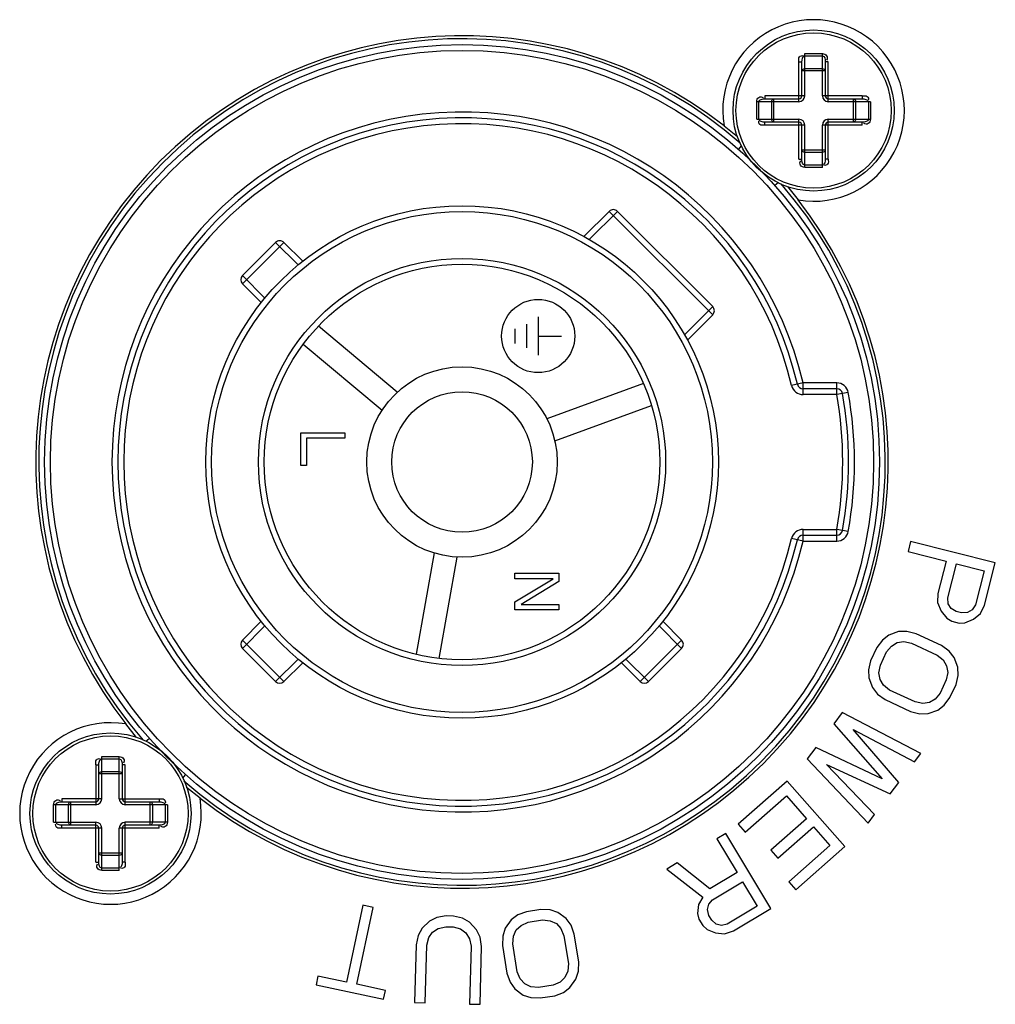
# Paper-space layout 'Sheet' of a CAD drawing. Header units: inches. Extents: x 0.2 to 10.8, y 0.2 to 8.3.
# Tile 456 of 545: x 9.657 to 9.79, y 4.776 to 4.91. Entities that reach past the tile are written whole.
import ezdxf

# ---------------------------------------------------------------- set-up
doc = ezdxf.new("R2010")
doc.units = ezdxf.units.IN
doc.header["$MEASUREMENT"] = 0
doc.layers.get('0').update_dxf_attribs({"lineweight": 5})
doc.layers.add('03___PRT_ALL_CURVES', color=7, linetype='Continuous')
doc.layers.add('06___PRT_ALL_SURFS', color=7, linetype='Continuous')

psp = doc.layouts.new('Sheet')

# ---------------------------------------------------------------- linework, layer by layer
at = {"color": 0, "linetype": 'ByBlock', "lineweight": -3}
for p, q in [((9.764216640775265, 4.899811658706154), (9.764216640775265, 4.905577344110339)), ((9.764216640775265, 4.905577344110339), (9.766616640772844, 4.905577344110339)), ((9.76421664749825, 4.905294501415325), (9.766616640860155, 4.905294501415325)), ((9.766616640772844, 4.899811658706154), (9.766616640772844, 4.905577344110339)), ((9.763416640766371, 4.89901165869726), (9.763416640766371, 4.904445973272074)), ((9.763416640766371, 4.904445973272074), (9.76381664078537, 4.904445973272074)), ((9.76381664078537, 4.899811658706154), (9.76381664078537, 4.904445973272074)), ((9.767016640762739, 4.904445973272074), (9.767016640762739, 4.899811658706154)), ((9.767416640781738, 4.904445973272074), (9.767016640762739, 4.904445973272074)), ((9.767416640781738, 4.89901165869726), (9.767416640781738, 4.904445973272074)), ((9.767016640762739, 4.903245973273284), (9.76381664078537, 4.903245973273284)), ((9.764216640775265, 4.903528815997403), (9.766616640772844, 4.903528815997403)), ((9.758782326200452, 4.899811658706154), (9.758782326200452, 4.899411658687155)), ((9.764216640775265, 4.899811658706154), (9.758782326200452, 4.899811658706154)), ((9.772050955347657, 4.899811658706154), (9.766616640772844, 4.899811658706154)), ((9.772050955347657, 4.899811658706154), (9.772050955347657, 4.899411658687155)), ((9.757650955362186, 4.896611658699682), (9.757650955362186, 4.89901165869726)), ((9.763416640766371, 4.89901165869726), (9.757650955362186, 4.89901165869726)), ((9.7579337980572, 4.896611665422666), (9.7579337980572, 4.899011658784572)), ((9.758782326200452, 4.899411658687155), (9.763416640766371, 4.899411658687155)), ((9.759699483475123, 4.896611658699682), (9.759699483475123, 4.89901165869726)), ((9.75998232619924, 4.896211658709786), (9.75998232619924, 4.899411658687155)), ((9.767416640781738, 4.899411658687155), (9.772050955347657, 4.899411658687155)), ((9.773182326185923, 4.89901165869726), (9.767416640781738, 4.89901165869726)), ((9.770850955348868, 4.896211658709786), (9.770850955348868, 4.899411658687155)), ((9.771133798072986, 4.89901165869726), (9.771133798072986, 4.896611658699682)), ((9.772899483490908, 4.899011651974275), (9.772899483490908, 4.89661165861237)), ((9.773182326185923, 4.89901165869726), (9.773182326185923, 4.896611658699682)), ((9.753195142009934, 4.89571524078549), (9.755025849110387, 4.894241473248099)), ((9.757650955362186, 4.896611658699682), (9.763416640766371, 4.896611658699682)), ((9.758782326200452, 4.895811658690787), (9.758782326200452, 4.896211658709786)), ((9.763416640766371, 4.896211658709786), (9.758782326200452, 4.896211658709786)), ((9.764216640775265, 4.895811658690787), (9.758782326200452, 4.895811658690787)), ((9.763416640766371, 4.891177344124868), (9.763416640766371, 4.896611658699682)), ((9.76381664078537, 4.891177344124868), (9.76381664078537, 4.895811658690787)), ((9.764216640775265, 4.890045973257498), (9.764216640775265, 4.895811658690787)), ((9.766616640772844, 4.890045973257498), (9.766616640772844, 4.895811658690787)), ((9.772050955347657, 4.895811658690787), (9.766616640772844, 4.895811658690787)), ((9.767016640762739, 4.895811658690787), (9.767016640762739, 4.891177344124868)), ((9.767416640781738, 4.891177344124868), (9.767416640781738, 4.896611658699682)), ((9.767416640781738, 4.896611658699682), (9.773182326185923, 4.896611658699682)), ((9.772050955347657, 4.896211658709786), (9.767416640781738, 4.896211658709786)), ((9.772050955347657, 4.895811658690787), (9.772050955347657, 4.896211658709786)), ((9.755549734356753, 4.89297670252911), (9.755154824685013, 4.892529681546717)), ((9.767016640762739, 4.892377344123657), (9.76381664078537, 4.892377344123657)), ((9.766616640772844, 4.892094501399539), (9.764216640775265, 4.892094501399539)), ((9.763416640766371, 4.891177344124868), (9.76381664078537, 4.891177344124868)), ((9.766616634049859, 4.890328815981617), (9.764216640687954, 4.890328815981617)), ((9.767416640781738, 4.891177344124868), (9.767016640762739, 4.891177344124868)), ((9.766616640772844, 4.890045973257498), (9.764216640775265, 4.890045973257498)), ((9.76058168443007, 4.887944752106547), (9.760134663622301, 4.887549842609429)), ((9.761847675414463, 4.887420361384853), (9.763320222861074, 4.885590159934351)), ((9.737498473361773, 4.884035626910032), (9.734062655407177, 4.880599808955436)), ((9.734789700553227, 4.880195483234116), (9.73862984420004, 4.884035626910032)), ((9.751640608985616, 4.86989349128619), (9.737498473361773, 4.884035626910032)), ((9.751640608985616, 4.871024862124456), (9.73862984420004, 4.884035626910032)), ((9.691960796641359, 4.879792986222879), (9.687435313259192, 4.875267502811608)), ((9.687435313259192, 4.874136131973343), (9.693092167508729, 4.879792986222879)), ((9.695034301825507, 4.876719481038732), (9.691960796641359, 4.879792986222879)), ((9.695658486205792, 4.877226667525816), (9.693092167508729, 4.879792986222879)), ((9.69050881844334, 4.872193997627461), (9.687435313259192, 4.875267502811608)), ((9.687435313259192, 4.874136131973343), (9.690001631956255, 4.871569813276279)), ((9.7478004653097, 4.867184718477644), (9.751640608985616, 4.871024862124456)), ((9.74820479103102, 4.866457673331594), (9.751640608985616, 4.86989349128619)), ((9.708562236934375, 4.85933003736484), (9.697798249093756, 4.868362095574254)), ((9.695741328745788, 4.865910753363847), (9.706505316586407, 4.856878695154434)), ((9.742196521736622, 4.860533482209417), (9.728992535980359, 4.855727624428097)), ((9.763980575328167, 4.860611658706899), (9.762421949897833, 4.860250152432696)), ((9.763980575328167, 4.859011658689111), (9.763980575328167, 4.860611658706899)), ((9.76857905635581, 4.860611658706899), (9.763980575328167, 4.860611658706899)), ((9.76857905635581, 4.859811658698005), (9.763980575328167, 4.859811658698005)), ((9.76857905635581, 4.859011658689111), (9.76857905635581, 4.860611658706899)), ((9.76857905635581, 4.859011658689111), (9.763980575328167, 4.859011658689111)), ((9.770153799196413, 4.859294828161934), (9.76857905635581, 4.859011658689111)), ((9.730087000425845, 4.852720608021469), (9.743290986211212, 4.857526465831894)), ((9.763980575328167, 4.839011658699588), (9.763980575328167, 4.840611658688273)), ((9.763980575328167, 4.840611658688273), (9.76857905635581, 4.840611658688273)), ((9.76857905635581, 4.839011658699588), (9.76857905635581, 4.840611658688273)), ((9.770153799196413, 4.84032848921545), (9.76857905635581, 4.840611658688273)), ((9.763980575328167, 4.839011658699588), (9.762421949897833, 4.839373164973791)), ((9.763980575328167, 4.839811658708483), (9.76857905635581, 4.839811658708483)), ((9.763980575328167, 4.839011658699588), (9.76857905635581, 4.839011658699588)), ((9.77866810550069, 4.838964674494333), (9.778315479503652, 4.837578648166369)), ((9.790229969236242, 4.836023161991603), (9.77866810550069, 4.838964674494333)), ((9.71360068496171, 4.837384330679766), (9.711160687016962, 4.823546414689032)), ((9.71431207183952, 4.822990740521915), (9.716752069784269, 4.836828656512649)), ((9.778315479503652, 4.837578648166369), (9.783511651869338, 4.836256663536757)), ((9.783511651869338, 4.836256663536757), (9.782394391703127, 4.831865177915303)), ((9.783747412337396, 4.831253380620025), (9.784928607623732, 4.835896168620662)), ((9.784928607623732, 4.835896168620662), (9.788707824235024, 4.834934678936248)), ((9.788760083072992, 4.830245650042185), (9.790229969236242, 4.836023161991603)), ((9.788707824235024, 4.834934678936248), (9.787526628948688, 4.830291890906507)), ((9.782394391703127, 4.831865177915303), (9.782334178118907, 4.830602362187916)), ((9.783811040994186, 4.830449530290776), (9.783747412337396, 4.831253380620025)), ((9.782334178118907, 4.830602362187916), (9.78282480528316, 4.829456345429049)), ((9.784191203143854, 4.829824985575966), (9.783811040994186, 4.830449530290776)), ((9.784883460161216, 4.829386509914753), (9.784191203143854, 4.829824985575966)), ((9.787526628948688, 4.830291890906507), (9.787086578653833, 4.829616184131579)), ((9.78820947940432, 4.829107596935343), (9.788760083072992, 4.830245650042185)), ((9.78282480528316, 4.829456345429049), (9.78362290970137, 4.828485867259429)), ((9.78362290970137, 4.828485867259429), (9.784294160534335, 4.828060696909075)), ((9.78563653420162, 4.829194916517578), (9.784883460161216, 4.829386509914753)), ((9.786454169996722, 4.829249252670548), (9.78563653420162, 4.829194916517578)), ((9.787086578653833, 4.829616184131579), (9.786454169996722, 4.829249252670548)), ((9.787230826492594, 4.828335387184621), (9.78820947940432, 4.829107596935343)), ((9.690001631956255, 4.828053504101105), (9.687435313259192, 4.825487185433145)), ((9.69050881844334, 4.827429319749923), (9.687435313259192, 4.824355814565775)), ((9.747397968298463, 4.824355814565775), (9.744324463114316, 4.827429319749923)), ((9.747397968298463, 4.825487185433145), (9.7448316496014, 4.828053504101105)), ((9.784294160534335, 4.828060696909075), (9.785273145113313, 4.82781162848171)), ((9.785273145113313, 4.82781162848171), (9.786065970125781, 4.827864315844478)), ((9.786065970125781, 4.827864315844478), (9.787230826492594, 4.828335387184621)), ((9.775685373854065, 4.826182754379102), (9.774808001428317, 4.825498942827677)), ((9.777023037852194, 4.826653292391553), (9.775685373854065, 4.826182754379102)), ((9.77814972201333, 4.826674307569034), (9.777023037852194, 4.826653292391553)), ((9.779404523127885, 4.826362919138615), (9.77814972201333, 4.826674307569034)), ((9.782868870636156, 4.824746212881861), (9.779404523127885, 4.826362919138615)), ((9.693092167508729, 4.819830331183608), (9.687435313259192, 4.825487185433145)), ((9.741741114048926, 4.819830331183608), (9.747397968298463, 4.825487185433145)), ((9.774052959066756, 4.824480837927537), (9.773210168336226, 4.822674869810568)), ((9.774808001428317, 4.825498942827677), (9.774052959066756, 4.824480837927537)), ((9.775381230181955, 4.823869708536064), (9.776042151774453, 4.82467605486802)), ((9.776042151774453, 4.82467605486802), (9.776833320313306, 4.825146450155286)), ((9.776833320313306, 4.825146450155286), (9.777751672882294, 4.825277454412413)), ((9.777751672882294, 4.825277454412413), (9.778792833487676, 4.825070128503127)), ((9.778792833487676, 4.825070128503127), (9.782270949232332, 4.82344699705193)), ((9.783913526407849, 4.823984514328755), (9.782868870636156, 4.824746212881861)), ((9.687435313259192, 4.824355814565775), (9.691960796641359, 4.819830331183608)), ((9.742872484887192, 4.819830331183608), (9.747397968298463, 4.824355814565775)), ((9.774531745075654, 4.82204939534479), (9.775381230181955, 4.823869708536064)), ((9.782270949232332, 4.82344699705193), (9.783098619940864, 4.822782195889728)), ((9.784621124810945, 4.82310749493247), (9.783913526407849, 4.823984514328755)), ((9.78511971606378, 4.821780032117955), (9.784621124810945, 4.82310749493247)), ((9.691960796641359, 4.819830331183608), (9.695034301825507, 4.822903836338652)), ((9.693092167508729, 4.819830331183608), (9.695658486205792, 4.822396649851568)), ((9.739174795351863, 4.822396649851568), (9.741741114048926, 4.819830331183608)), ((9.739798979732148, 4.822903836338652), (9.742872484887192, 4.819830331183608)), ((9.773210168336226, 4.822674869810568), (9.772914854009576, 4.821442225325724)), ((9.774338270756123, 4.821024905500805), (9.774531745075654, 4.82204939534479)), ((9.783098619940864, 4.822782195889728), (9.783588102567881, 4.821994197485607)), ((9.783588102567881, 4.821994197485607), (9.783735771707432, 4.821085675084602)), ((9.785159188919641, 4.820668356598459), (9.78511971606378, 4.821780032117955)), ((9.772914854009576, 4.821442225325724), (9.772954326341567, 4.820330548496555)), ((9.774485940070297, 4.820116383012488), (9.774338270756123, 4.821024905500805)), ((9.783735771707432, 4.821085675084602), (9.783542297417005, 4.820061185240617)), ((9.784863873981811, 4.819435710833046), (9.785159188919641, 4.820668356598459)), ((9.772954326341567, 4.820330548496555), (9.77345291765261, 4.819003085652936)), ((9.774975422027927, 4.819328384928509), (9.774485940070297, 4.820116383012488)), ((9.775803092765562, 4.818663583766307), (9.774975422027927, 4.819328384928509)), ((9.783542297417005, 4.820061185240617), (9.782692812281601, 4.818240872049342)), ((9.78402108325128, 4.817629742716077), (9.784863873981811, 4.819435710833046)), ((9.77345291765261, 4.819003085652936), (9.774160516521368, 4.818126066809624)), ((9.774160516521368, 4.818126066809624), (9.775205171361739, 4.817364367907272)), ((9.779281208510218, 4.81704045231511), (9.775803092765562, 4.818663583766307)), ((9.782692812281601, 4.818240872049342), (9.782031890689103, 4.817434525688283)), ((9.775205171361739, 4.817364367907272), (9.778669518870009, 4.815747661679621)), ((9.780322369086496, 4.816833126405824), (9.779281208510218, 4.81704045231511)), ((9.781240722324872, 4.816964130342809), (9.780322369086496, 4.816833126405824)), ((9.782031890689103, 4.817434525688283), (9.781240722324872, 4.816964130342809)), ((9.782388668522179, 4.815927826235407), (9.7832660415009, 4.816611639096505)), ((9.7832660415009, 4.816611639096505), (9.78402108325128, 4.817629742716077)), ((9.769331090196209, 4.815621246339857), (9.768161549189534, 4.814070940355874)), ((9.780052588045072, 4.810023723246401), (9.769331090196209, 4.815621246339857)), ((9.778669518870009, 4.815747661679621), (9.779924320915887, 4.815436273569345)), ((9.779924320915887, 4.815436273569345), (9.781051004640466, 4.815457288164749)), ((9.781051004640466, 4.815457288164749), (9.782388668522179, 4.815927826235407)), ((9.672985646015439, 4.812202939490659), (9.671512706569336, 4.814033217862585)), ((9.768161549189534, 4.814070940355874), (9.774795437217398, 4.806525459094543)), ((9.777049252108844, 4.80604259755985), (9.770814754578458, 4.813292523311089)), ((9.770814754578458, 4.813292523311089), (9.779191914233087, 4.808882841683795)), ((9.674251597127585, 4.811678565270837), (9.674698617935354, 4.812073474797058)), ((9.76571831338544, 4.810832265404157), (9.764548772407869, 4.809281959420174)), ((9.774795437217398, 4.806525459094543), (9.76571831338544, 4.810832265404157)), ((9.779191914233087, 4.808882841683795), (9.780052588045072, 4.810023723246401)), ((9.667416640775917, 4.80844597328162), (9.667416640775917, 4.803011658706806)), ((9.667416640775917, 4.80844597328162), (9.667816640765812, 4.80844597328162)), ((9.667816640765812, 4.803811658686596), (9.667816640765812, 4.80844597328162)), ((9.668216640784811, 4.803811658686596), (9.668216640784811, 4.809577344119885)), ((9.668216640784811, 4.809577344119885), (9.67061664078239, 4.809577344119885)), ((9.668216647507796, 4.809294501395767), (9.670616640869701, 4.809294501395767)), ((9.67061664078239, 4.803811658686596), (9.67061664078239, 4.809577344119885)), ((9.671016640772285, 4.80844597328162), (9.671016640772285, 4.803811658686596)), ((9.67141664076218, 4.80844597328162), (9.671016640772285, 4.80844597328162)), ((9.67141664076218, 4.803011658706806), (9.67141664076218, 4.80844597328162)), ((9.764548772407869, 4.809281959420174), (9.772875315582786, 4.800509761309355)), ((9.77373598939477, 4.801650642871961), (9.767195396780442, 4.808494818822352)), ((9.767195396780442, 4.808494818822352), (9.775878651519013, 4.804490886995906)), ((9.671016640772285, 4.80724597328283), (9.667816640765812, 4.80724597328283)), ((9.668216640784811, 4.807528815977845), (9.67061664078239, 4.807528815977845)), ((9.679283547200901, 4.806646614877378), (9.679678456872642, 4.80709363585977)), ((9.761803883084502, 4.806245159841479), (9.755107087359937, 4.800337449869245)), ((9.769696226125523, 4.797298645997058), (9.761803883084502, 4.806245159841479)), ((9.775878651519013, 4.804490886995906), (9.777049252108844, 4.80604259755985)), ((9.68163813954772, 4.803908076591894), (9.679807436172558, 4.805381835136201)), ((9.661650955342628, 4.800611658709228), (9.661650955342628, 4.803011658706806)), ((9.667416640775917, 4.803011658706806), (9.661650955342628, 4.803011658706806)), ((9.661933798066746, 4.800611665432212), (9.661933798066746, 4.803011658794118)), ((9.662782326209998, 4.803811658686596), (9.662782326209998, 4.803411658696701)), ((9.668216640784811, 4.803811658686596), (9.662782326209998, 4.803811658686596)), ((9.662782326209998, 4.803411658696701), (9.667416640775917, 4.803411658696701)), ((9.663699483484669, 4.800611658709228), (9.663699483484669, 4.803011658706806)), ((9.663982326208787, 4.800211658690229), (9.663982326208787, 4.803411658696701)), ((9.67061664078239, 4.803811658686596), (9.676050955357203, 4.803811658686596)), ((9.67141664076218, 4.803411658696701), (9.676050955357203, 4.803411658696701)), ((9.677182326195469, 4.803011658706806), (9.67141664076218, 4.803011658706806)), ((9.674850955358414, 4.800211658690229), (9.674850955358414, 4.803411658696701)), ((9.675133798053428, 4.803011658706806), (9.675133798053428, 4.800611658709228)), ((9.676050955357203, 4.803811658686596), (9.676050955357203, 4.803411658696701)), ((9.676899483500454, 4.803011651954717), (9.676899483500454, 4.800611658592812)), ((9.677182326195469, 4.803011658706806), (9.677182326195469, 4.800611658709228)), ((9.756074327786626, 4.799241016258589), (9.76169862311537, 4.804202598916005)), ((9.76169862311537, 4.804202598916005), (9.764447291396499, 4.801086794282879)), ((9.772875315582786, 4.800509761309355), (9.77373598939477, 4.801650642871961)), ((9.661650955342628, 4.800611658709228), (9.667416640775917, 4.800611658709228)), ((9.662782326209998, 4.799811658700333), (9.662782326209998, 4.800211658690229)), ((9.667416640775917, 4.800211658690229), (9.662782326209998, 4.800211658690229)), ((9.667416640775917, 4.795177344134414), (9.667416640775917, 4.800611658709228)), ((9.67141664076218, 4.795177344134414), (9.67141664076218, 4.800611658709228)), ((9.677182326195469, 4.800611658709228), (9.67141664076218, 4.800611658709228)), ((9.676050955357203, 4.800211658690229), (9.67141664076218, 4.800211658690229)), ((9.676050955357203, 4.799811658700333), (9.676050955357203, 4.800211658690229)), ((9.755107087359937, 4.800337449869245), (9.756074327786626, 4.799241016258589)), ((9.764447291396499, 4.801086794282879), (9.759572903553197, 4.796786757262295)), ((9.668216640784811, 4.799811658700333), (9.662782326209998, 4.799811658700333)), ((9.667816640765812, 4.795177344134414), (9.667816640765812, 4.799811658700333)), ((9.668216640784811, 4.794045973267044), (9.668216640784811, 4.799811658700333)), ((9.67061664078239, 4.794045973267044), (9.67061664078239, 4.799811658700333)), ((9.676050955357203, 4.799811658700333), (9.67061664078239, 4.799811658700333)), ((9.671016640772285, 4.799811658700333), (9.671016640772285, 4.795177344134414)), ((9.753427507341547, 4.799079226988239), (9.752201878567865, 4.798342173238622)), ((9.759575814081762, 4.788855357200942), (9.753427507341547, 4.799079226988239)), ((9.760540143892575, 4.795690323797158), (9.765414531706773, 4.799990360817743)), ((9.765414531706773, 4.799990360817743), (9.76765648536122, 4.797448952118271)), ((9.752201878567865, 4.798342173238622), (9.754965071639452, 4.793747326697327)), ((9.671016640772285, 4.796377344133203), (9.667816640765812, 4.796377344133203)), ((9.759572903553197, 4.796786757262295), (9.760540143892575, 4.795690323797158)), ((9.76765648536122, 4.797448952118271), (9.76203219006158, 4.792487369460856)), ((9.762999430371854, 4.791390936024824), (9.769696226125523, 4.797298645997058)), ((9.667416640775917, 4.795177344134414), (9.667816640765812, 4.795177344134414)), ((9.67061664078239, 4.796094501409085), (9.668216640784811, 4.796094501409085)), ((9.67141664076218, 4.795177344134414), (9.671016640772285, 4.795177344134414)), ((9.746795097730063, 4.79509070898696), (9.745359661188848, 4.794227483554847)), ((9.751272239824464, 4.791526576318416), (9.746795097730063, 4.79509070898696)), ((9.670616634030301, 4.794328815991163), (9.668216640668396, 4.794328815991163)), ((9.67061664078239, 4.794045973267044), (9.668216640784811, 4.794045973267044)), ((9.745359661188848, 4.794227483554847), (9.750298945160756, 4.790366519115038)), ((9.754965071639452, 4.793747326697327), (9.751272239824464, 4.791526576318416)), ((9.75161307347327, 4.790025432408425), (9.755718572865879, 4.7924943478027)), ((9.755718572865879, 4.7924943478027), (9.757728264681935, 4.789152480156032)), ((9.76203219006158, 4.792487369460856), (9.762999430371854, 4.791390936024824)), ((9.750298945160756, 4.790366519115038), (9.749692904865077, 4.789393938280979)), ((9.751092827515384, 4.789409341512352), (9.75161307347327, 4.790025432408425)), ((9.703871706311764, 4.789269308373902), (9.701651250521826, 4.77877831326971)), ((9.703050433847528, 4.778482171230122), (9.705270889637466, 4.788973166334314)), ((9.705270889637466, 4.788973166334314), (9.703871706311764, 4.789269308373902)), ((9.726215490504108, 4.788395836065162), (9.725029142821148, 4.787949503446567)), ((9.728183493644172, 4.788710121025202), (9.726215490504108, 4.788395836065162)), ((9.729449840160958, 4.788655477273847), (9.728183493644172, 4.788710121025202)), ((9.730507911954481, 4.788312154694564), (9.729449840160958, 4.788655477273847)), ((9.731647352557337, 4.787468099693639), (9.730507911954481, 4.788312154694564)), ((9.749692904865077, 4.789393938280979), (9.749577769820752, 4.788146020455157)), ((9.749577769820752, 4.788146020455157), (9.749755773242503, 4.787371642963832)), ((9.75092368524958, 4.788698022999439), (9.751092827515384, 4.789409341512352)), ((9.751107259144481, 4.78789941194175), (9.75092368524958, 4.788698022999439)), ((9.757728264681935, 4.789152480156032), (9.753622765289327, 4.786683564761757)), ((9.75446690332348, 4.785783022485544), (9.759575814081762, 4.788855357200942)), ((9.712985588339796, 4.787114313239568), (9.711966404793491, 4.786128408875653)), ((9.713989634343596, 4.787593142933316), (9.712985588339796, 4.787114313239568)), ((9.71523794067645, 4.787813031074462), (9.713989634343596, 4.787593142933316)), ((9.716230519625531, 4.787786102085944), (9.71523794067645, 4.787813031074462)), ((9.717465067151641, 4.787498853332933), (9.716230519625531, 4.787786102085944)), ((9.71844167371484, 4.786966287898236), (9.717465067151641, 4.787498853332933)), ((9.719405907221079, 4.785926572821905), (9.71844167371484, 4.786966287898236)), ((9.724130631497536, 4.787293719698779), (9.723310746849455, 4.786136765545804)), ((9.725029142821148, 4.787949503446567), (9.724130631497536, 4.787293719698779)), ((9.725481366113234, 4.786536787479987), (9.72643824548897, 4.786950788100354)), ((9.72643824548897, 4.786950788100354), (9.728421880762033, 4.787267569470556)), ((9.728421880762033, 4.787267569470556), (9.729460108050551, 4.787172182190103)), ((9.729460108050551, 4.787172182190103), (9.730293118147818, 4.786780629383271)), ((9.730293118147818, 4.786780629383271), (9.730916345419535, 4.786093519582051)), ((9.732296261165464, 4.786546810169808), (9.731647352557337, 4.787468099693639)), ((9.749755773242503, 4.787371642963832), (9.750276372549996, 4.786505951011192)), ((9.751507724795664, 4.787233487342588), (9.751107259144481, 4.78789941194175)), ((9.752127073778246, 4.786696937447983), (9.751507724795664, 4.787233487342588)), ((9.711966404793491, 4.786128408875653), (9.71144363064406, 4.785130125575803)), ((9.71287099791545, 4.784861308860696), (9.713398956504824, 4.785624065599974)), ((9.713398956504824, 4.785624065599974), (9.714173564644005, 4.786121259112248)), ((9.714173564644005, 4.786121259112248), (9.71519037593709, 4.786351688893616)), ((9.71519037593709, 4.786351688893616), (9.716198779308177, 4.786324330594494)), ((9.716198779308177, 4.786324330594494), (9.717201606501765, 4.786039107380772)), ((9.717201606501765, 4.786039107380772), (9.717948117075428, 4.785500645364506)), ((9.717948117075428, 4.785500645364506), (9.718433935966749, 4.784710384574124)), ((9.719873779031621, 4.784901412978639), (9.719405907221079, 4.785926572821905)), ((9.723310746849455, 4.786136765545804), (9.722981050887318, 4.785059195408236)), ((9.724433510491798, 4.785058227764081), (9.724811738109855, 4.785905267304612)), ((9.724811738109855, 4.785905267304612), (9.725481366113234, 4.786536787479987)), ((9.730916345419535, 4.786093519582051), (9.731328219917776, 4.785115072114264)), ((9.732741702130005, 4.785333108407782), (9.732296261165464, 4.786546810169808)), ((9.750276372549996, 4.786505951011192), (9.750876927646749, 4.78598568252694)), ((9.750876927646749, 4.78598568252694), (9.752036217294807, 4.785501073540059)), ((9.752036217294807, 4.785501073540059), (9.753275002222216, 4.785361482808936)), ((9.752834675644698, 4.78651286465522), (9.752127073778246, 4.786696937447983)), ((9.753622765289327, 4.786683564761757), (9.752834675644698, 4.78651286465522)), ((9.753275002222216, 4.785361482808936), (9.75446690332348, 4.785783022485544)), ((9.71144363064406, 4.785130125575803), (9.711160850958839, 4.783868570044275)), ((9.712590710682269, 4.783837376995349), (9.71287099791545, 4.784861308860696)), ((9.718433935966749, 4.784710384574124), (9.718658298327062, 4.78367276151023)), ((9.720087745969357, 4.783626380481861), (9.719873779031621, 4.784901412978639)), ((9.722981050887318, 4.785059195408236), (9.722935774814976, 4.783767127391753)), ((9.724346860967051, 4.784000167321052), (9.724433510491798, 4.785058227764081)), ((9.731328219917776, 4.785115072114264), (9.731933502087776, 4.781324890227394)), ((9.733344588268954, 4.781557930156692), (9.732741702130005, 4.785333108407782)), ((9.711160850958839, 4.783868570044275), (9.710947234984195, 4.775994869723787)), ((9.712376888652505, 4.775956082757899), (9.712590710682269, 4.783837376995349)), ((9.718658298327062, 4.78367276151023), (9.718444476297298, 4.775791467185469)), ((9.719874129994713, 4.775752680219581), (9.720087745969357, 4.783626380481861)), ((9.722935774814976, 4.783767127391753), (9.723538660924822, 4.779991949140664)), ((9.72495214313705, 4.780209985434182), (9.724346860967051, 4.784000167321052)), ((9.733299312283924, 4.780265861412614), (9.733344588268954, 4.781557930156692)), ((9.725364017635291, 4.779231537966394), (9.72495214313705, 4.780209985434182)), ((9.731846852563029, 4.780266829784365), (9.731468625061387, 4.779419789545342)), ((9.731933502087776, 4.781324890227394), (9.731846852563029, 4.780266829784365)), ((9.732969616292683, 4.779188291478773), (9.733299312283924, 4.780265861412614)), ((9.697737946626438, 4.779606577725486), (9.697488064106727, 4.778425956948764)), ((9.701651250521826, 4.77877831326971), (9.697737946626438, 4.779606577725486)), ((9.723538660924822, 4.779991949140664), (9.723984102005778, 4.778778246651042)), ((9.723984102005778, 4.778778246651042), (9.724633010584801, 4.777856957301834)), ((9.725987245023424, 4.778544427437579), (9.725364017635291, 4.779231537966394)), ((9.7307989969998, 4.778788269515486), (9.729842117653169, 4.778374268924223)), ((9.731468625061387, 4.779419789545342), (9.7307989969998, 4.778788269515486)), ((9.732149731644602, 4.778031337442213), (9.732969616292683, 4.779188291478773)), ((9.697488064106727, 4.778425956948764), (9.706713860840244, 4.776473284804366)), ((9.706963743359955, 4.777653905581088), (9.703050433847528, 4.778482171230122)), ((9.706713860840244, 4.776473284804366), (9.706963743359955, 4.777653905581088)), ((9.724633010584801, 4.777856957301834), (9.725772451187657, 4.77701290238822)), ((9.726820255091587, 4.778152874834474), (9.725987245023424, 4.778544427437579)), ((9.727858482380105, 4.778057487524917), (9.726820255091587, 4.778152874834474)), ((9.729842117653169, 4.778374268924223), (9.727858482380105, 4.778057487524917)), ((9.730064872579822, 4.776929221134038), (9.731251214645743, 4.77737555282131)), ((9.731251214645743, 4.77737555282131), (9.732149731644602, 4.778031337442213)), ((9.710947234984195, 4.775994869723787), (9.712376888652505, 4.775956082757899)), ((9.725772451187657, 4.77701290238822), (9.726830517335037, 4.77666957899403)), ((9.726830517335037, 4.77666957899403), (9.728096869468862, 4.776614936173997)), ((9.728096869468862, 4.776614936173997), (9.730064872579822, 4.776929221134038)), ((9.718444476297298, 4.775791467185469), (9.719874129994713, 4.775752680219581))]:
    psp.add_line(p, q, dxfattribs=at)
for points in [[(9.76381664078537, 4.903245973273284), (9.763836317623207, 4.903333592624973), (9.763893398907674, 4.903412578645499), (9.763982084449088, 4.903475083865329), (9.764093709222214, 4.903515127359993), (9.764216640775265, 4.903528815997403)], [(9.766616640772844, 4.903528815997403), (9.76673957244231, 4.903515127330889), (9.766851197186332, 4.903475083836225), (9.766939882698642, 4.903412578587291), (9.766996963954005, 4.903333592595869), (9.767016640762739, 4.903245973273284)], [(9.759699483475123, 4.89901165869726), (9.759713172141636, 4.899134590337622), (9.7597532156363, 4.899246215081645), (9.759815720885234, 4.899334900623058), (9.759894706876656, 4.899391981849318), (9.75998232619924, 4.899411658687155)], [(9.770850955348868, 4.899411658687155), (9.770938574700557, 4.899391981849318), (9.771017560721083, 4.899334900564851), (9.771080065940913, 4.899246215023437), (9.771120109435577, 4.899134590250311), (9.771133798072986, 4.89901165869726)], [(9.75998232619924, 4.896211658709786), (9.759894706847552, 4.896231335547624), (9.759815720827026, 4.896288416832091), (9.759753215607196, 4.896377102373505), (9.759713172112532, 4.896488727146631), (9.759699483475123, 4.896611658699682)], [(9.771133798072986, 4.896611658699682), (9.771120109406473, 4.896488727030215), (9.771080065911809, 4.896377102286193), (9.771017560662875, 4.896288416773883), (9.770938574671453, 4.89623133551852), (9.770850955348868, 4.896211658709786)], [(9.764216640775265, 4.892094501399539), (9.764093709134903, 4.892108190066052), (9.763982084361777, 4.892148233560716), (9.763893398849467, 4.89221073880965), (9.763836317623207, 4.892289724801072), (9.76381664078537, 4.892377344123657)], [(9.767016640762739, 4.892377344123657), (9.766996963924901, 4.892289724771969), (9.766939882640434, 4.892210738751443), (9.76685119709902, 4.892148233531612), (9.766739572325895, 4.892108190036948), (9.766616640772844, 4.892094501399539)], [(9.667816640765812, 4.80724597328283), (9.667836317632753, 4.807333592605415), (9.66789339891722, 4.807412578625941), (9.667982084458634, 4.807475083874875), (9.66809370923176, 4.807515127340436), (9.668216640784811, 4.807528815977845)], [(9.67061664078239, 4.807528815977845), (9.670739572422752, 4.807515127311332), (9.670851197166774, 4.807475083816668), (9.670939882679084, 4.807412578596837), (9.670996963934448, 4.807333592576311), (9.671016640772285, 4.80724597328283)], [(9.663699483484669, 4.803011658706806), (9.663713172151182, 4.803134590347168), (9.663753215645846, 4.803246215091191), (9.66381572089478, 4.803334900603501), (9.663894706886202, 4.803391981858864), (9.663982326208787, 4.803411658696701)], [(9.674850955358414, 4.803411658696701), (9.674938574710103, 4.803391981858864), (9.675017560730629, 4.803334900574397), (9.675080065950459, 4.803246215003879), (9.675120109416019, 4.803134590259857), (9.675133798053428, 4.803011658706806)], [(9.663982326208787, 4.800211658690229), (9.663894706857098, 4.80023133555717), (9.663815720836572, 4.800288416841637), (9.663753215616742, 4.800377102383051), (9.663713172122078, 4.800488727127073), (9.663699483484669, 4.800611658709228)], [(9.675133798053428, 4.800611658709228), (9.675120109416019, 4.800488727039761), (9.675080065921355, 4.800377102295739), (9.675017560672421, 4.800288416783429), (9.674938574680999, 4.800231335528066), (9.674850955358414, 4.800211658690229)], [(9.668216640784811, 4.796094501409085), (9.668093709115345, 4.796108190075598), (9.667982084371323, 4.796148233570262), (9.667893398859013, 4.796210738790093), (9.66783631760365, 4.796289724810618), (9.667816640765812, 4.796377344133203)], [(9.671016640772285, 4.796377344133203), (9.670996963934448, 4.796289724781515), (9.67093988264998, 4.796210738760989), (9.670851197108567, 4.796148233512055), (9.67073957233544, 4.796108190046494), (9.67061664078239, 4.796094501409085)]]:
    psp.add_lwpolyline(points, dxfattribs=at)
for centre, radius in [((9.765416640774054, 4.897811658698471), 0.011), ((9.765416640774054, 4.897811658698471), 0.0106), ((9.717416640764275, 4.849811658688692), 0.05700000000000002), ((9.717416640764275, 4.849811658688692), 0.05620000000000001), ((9.717416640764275, 4.849811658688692), 0.03500000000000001), ((9.717416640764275, 4.849811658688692), 0.03420000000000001), ((9.717416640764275, 4.849811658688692), 0.02780000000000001), ((9.717416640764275, 4.849811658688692), 0.02700000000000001), ((9.717416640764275, 4.849811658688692), 0.013), ((9.717416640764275, 4.849811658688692), 0.009600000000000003), ((9.6694166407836, 4.801811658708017), 0.011), ((9.6694166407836, 4.801811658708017), 0.0106)]:
    psp.add_circle(centre, radius, dxfattribs=at)
for centre, radius, start, end in [((9.765416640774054, 4.897811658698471), 0.0124, 260.266483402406, 189.7335165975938), ((9.717416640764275, 4.849811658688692), 0.05820000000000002, 52.06617888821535, 217.9342298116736), ((9.717416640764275, 4.849811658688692), 0.05780000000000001, 48.90318682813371, 221.0968025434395), ((9.763416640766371, 4.899811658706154), 0.0008000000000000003, 270, 0), ((9.763416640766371, 4.899811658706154), 0.0004000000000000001, 270, 0), ((9.767416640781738, 4.899811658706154), 0.0008000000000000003, 180, 270), ((9.767416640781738, 4.899811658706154), 0.0004000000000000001, 180, 270), ((9.717416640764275, 4.849811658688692), 0.04780000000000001, 13.05824354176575, 346.9417564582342), ((9.717416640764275, 4.849811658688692), 0.04700000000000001, 13.05824354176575, 346.9417564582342), ((9.717416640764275, 4.849811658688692), 0.04620000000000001, 13.05824354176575, 346.9417564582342), ((9.763416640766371, 4.895811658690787), 0.0008000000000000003, 0, 90), ((9.763416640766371, 4.895811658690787), 0.0004000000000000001, 0, 90), ((9.767416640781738, 4.895811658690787), 0.0008000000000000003, 90, 180), ((9.767416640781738, 4.895811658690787), 0.0004000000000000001, 90, 180), ((9.717416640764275, 4.849811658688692), 0.05780000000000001, 228.9031868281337, 41.09680254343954), ((9.717416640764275, 4.849811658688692), 0.05820000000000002, 232.0661788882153, 37.93382111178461), ((9.738064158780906, 4.883469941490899), 0.0008000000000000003, 44.99999999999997, 135), ((9.692526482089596, 4.879227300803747), 0.0008000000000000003, 44.99999999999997, 135), ((9.688000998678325, 4.874701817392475), 0.0008000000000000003, 135, 225), ((9.751074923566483, 4.870459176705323), 0.0008000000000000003, 315, 44.99999999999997), ((9.763980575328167, 4.860611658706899), 0.001600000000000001, 193.0582435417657, 270), ((9.763980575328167, 4.860611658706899), 0.0008000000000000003, 193.0582435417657, 270), ((9.76857905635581, 4.859011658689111), 0.001600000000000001, 10.19395589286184, 90), ((9.76857905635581, 4.859011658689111), 0.0008000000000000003, 10.19395589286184, 90), ((9.717416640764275, 4.849811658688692), 0.05198300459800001, 349.8060441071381, 10.19395589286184), ((9.717416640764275, 4.849811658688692), 0.05278300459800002, 349.8060441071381, 10.19395589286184), ((9.717416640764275, 4.849811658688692), 0.05358300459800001, 349.8060441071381, 10.19395589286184), ((9.763980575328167, 4.839011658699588), 0.001600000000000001, 90, 166.9417564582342), ((9.763980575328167, 4.839011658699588), 0.0008000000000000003, 90, 166.9417564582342), ((9.76857905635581, 4.840611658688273), 0.0008000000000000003, 270, 349.8060441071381), ((9.76857905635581, 4.840611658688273), 0.001600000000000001, 270, 349.8060441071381), ((9.688000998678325, 4.824921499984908), 0.0008000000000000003, 135, 225), ((9.74683228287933, 4.824921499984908), 0.0008000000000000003, 315, 44.99999999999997), ((9.692526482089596, 4.820396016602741), 0.0008000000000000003, 225, 315), ((9.742306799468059, 4.820396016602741), 0.0008000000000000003, 225, 315), ((9.6694166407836, 4.801811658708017), 0.0124, 80.26441506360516, 9.733516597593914), ((9.667416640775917, 4.803811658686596), 0.0008000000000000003, 270, 0), ((9.667416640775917, 4.803811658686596), 0.0004000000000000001, 270, 0), ((9.67141664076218, 4.803811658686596), 0.0008000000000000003, 180, 270), ((9.67141664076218, 4.803811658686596), 0.0004000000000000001, 180, 270), ((9.667416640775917, 4.799811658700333), 0.0008000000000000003, 0, 90), ((9.667416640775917, 4.799811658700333), 0.0004000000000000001, 0, 90), ((9.67141664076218, 4.799811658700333), 0.0008000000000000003, 90, 180), ((9.67141664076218, 4.799811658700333), 0.0004000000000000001, 90, 180)]:
    psp.add_arc(centre, radius, start, end, dxfattribs=at)
for points, knots in [([(9.763416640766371, 4.904445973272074), (9.763416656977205, 4.904680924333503), (9.763281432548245, 4.905181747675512), (9.763867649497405, 4.905361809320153), (9.764018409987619, 4.905265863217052)], [0, 0, 0, 0, 0.5679907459, 1, 1, 1, 1]), ([(9.766616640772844, 4.905577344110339), (9.766835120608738, 4.905577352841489), (9.767298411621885, 4.905400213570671), (9.7673206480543, 4.904829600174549), (9.767179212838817, 4.904694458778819)], [0, 0, 0, 0, 0.5276020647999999, 1, 1, 1, 1]), ([(9.757650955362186, 4.89901165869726), (9.757650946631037, 4.899230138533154), (9.757828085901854, 4.899693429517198), (9.758398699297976, 4.899715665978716), (9.758533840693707, 4.899574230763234)], [0, 0, 0, 0, 0.5276020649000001, 1, 1, 1, 1]), ([(9.772050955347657, 4.899811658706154), (9.772285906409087, 4.899811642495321), (9.772786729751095, 4.89994686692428), (9.772966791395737, 4.899360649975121), (9.772870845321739, 4.899209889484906)], [0, 0, 0, 0, 0.5679907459, 1, 1, 1, 1]), ([(9.758782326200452, 4.895811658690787), (9.758547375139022, 4.895811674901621), (9.758046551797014, 4.895676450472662), (9.757866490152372, 4.896262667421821), (9.757962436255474, 4.896413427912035)], [0, 0, 0, 0, 0.5679907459, 1, 1, 1, 1]), ([(9.773182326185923, 4.896611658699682), (9.773182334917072, 4.896393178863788), (9.773005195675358, 4.89592988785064), (9.772434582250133, 4.895907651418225), (9.772299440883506, 4.896049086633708)], [0, 0, 0, 0, 0.5276020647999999, 1, 1, 1, 1]), ([(9.764216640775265, 4.890045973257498), (9.763998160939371, 4.890045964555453), (9.763534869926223, 4.890223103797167), (9.763512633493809, 4.890793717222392), (9.763654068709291, 4.890928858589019)], [0, 0, 0, 0, 0.5276020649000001, 1, 1, 1, 1]), ([(9.767416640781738, 4.891177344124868), (9.767416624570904, 4.890942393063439), (9.767551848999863, 4.89044156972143), (9.766965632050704, 4.890261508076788), (9.76681487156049, 4.890357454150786)], [0, 0, 0, 0, 0.5679907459, 1, 1, 1, 1]), ([(9.667416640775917, 4.80844597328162), (9.66741665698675, 4.808680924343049), (9.667281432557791, 4.809181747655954), (9.66786764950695, 4.809361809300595), (9.668018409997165, 4.809265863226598)], [0, 0, 0, 0, 0.5679907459, 1, 1, 1, 1]), ([(9.67061664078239, 4.809577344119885), (9.670835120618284, 4.809577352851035), (9.671298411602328, 4.809400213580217), (9.671320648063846, 4.808829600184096), (9.67117921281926, 4.808694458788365)], [0, 0, 0, 0, 0.5276020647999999, 1, 1, 1, 1]), ([(9.661650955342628, 4.803011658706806), (9.661650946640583, 4.8032301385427), (9.661828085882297, 4.803693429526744), (9.662398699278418, 4.803715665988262), (9.662533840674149, 4.803574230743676)], [0, 0, 0, 0, 0.5276020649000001, 1, 1, 1, 1]), ([(9.676050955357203, 4.803811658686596), (9.676285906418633, 4.803811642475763), (9.676786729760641, 4.803946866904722), (9.676966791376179, 4.803360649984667), (9.676870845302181, 4.803209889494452)], [0, 0, 0, 0, 0.5679907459, 1, 1, 1, 1]), ([(9.662782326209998, 4.799811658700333), (9.662547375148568, 4.799811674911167), (9.66204655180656, 4.799676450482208), (9.661866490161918, 4.800262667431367), (9.661962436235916, 4.800413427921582)], [0, 0, 0, 0, 0.5679907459, 1, 1, 1, 1]), ([(9.677182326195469, 4.800611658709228), (9.677182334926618, 4.80039317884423), (9.6770051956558, 4.799929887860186), (9.67643458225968, 4.799907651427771), (9.676299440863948, 4.800049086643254)], [0, 0, 0, 0, 0.5276020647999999, 1, 1, 1, 1]), ([(9.668216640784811, 4.794045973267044), (9.667998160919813, 4.794045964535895), (9.66753486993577, 4.794223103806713), (9.667512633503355, 4.794793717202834), (9.667654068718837, 4.794928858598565)], [0, 0, 0, 0, 0.5276020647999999, 1, 1, 1, 1]), ([(9.67141664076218, 4.795177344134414), (9.67141662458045, 4.794942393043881), (9.671551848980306, 4.794441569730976), (9.67096563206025, 4.794261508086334), (9.670814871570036, 4.794357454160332)], [0, 0, 0, 0, 0.567990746, 1, 1, 1, 1])]:
    psp.add_open_spline(points, degree=3, knots=knots, dxfattribs=at)
for points in [[(9.76381664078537, 4.904445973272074), (9.76381665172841, 4.904725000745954), (9.763916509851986, 4.905296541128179), (9.764178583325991, 4.90520076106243)], [(9.766616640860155, 4.905294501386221), (9.766929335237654, 4.905294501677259), (9.767016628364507, 4.904758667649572), (9.767016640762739, 4.904445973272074)], [(9.757933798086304, 4.899011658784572), (9.757933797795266, 4.89932435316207), (9.758469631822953, 4.899411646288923), (9.758782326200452, 4.899411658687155)], [(9.772050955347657, 4.899411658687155), (9.772329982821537, 4.899411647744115), (9.772901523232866, 4.899311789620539), (9.772805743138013, 4.899049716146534)], [(9.758782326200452, 4.896211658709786), (9.758503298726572, 4.896211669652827), (9.757931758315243, 4.896311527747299), (9.758027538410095, 4.896573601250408)], [(9.772899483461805, 4.89661165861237), (9.772899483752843, 4.896298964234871), (9.772363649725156, 4.896211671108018), (9.772050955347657, 4.896211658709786)], [(9.764216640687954, 4.890328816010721), (9.763903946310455, 4.890328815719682), (9.763816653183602, 4.890864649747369), (9.76381664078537, 4.891177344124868)], [(9.767016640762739, 4.891177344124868), (9.767016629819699, 4.890898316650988), (9.766916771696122, 4.890326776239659), (9.766654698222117, 4.890422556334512)], [(9.667816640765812, 4.80844597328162), (9.667816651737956, 4.8087250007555), (9.667916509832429, 4.809296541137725), (9.668178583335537, 4.809200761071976)], [(9.670616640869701, 4.809294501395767), (9.6709293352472, 4.809294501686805), (9.67101662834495, 4.808758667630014), (9.671016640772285, 4.80844597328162)], [(9.661933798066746, 4.803011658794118), (9.661933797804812, 4.803324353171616), (9.662469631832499, 4.803411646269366), (9.662782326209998, 4.803411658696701)], [(9.676050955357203, 4.803411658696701), (9.676329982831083, 4.803411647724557), (9.676901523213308, 4.803311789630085), (9.67680574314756, 4.80304971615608)], [(9.662782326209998, 4.800211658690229), (9.662503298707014, 4.800211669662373), (9.661931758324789, 4.800311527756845), (9.662027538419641, 4.800573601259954)], [(9.67689948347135, 4.800611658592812), (9.676899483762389, 4.800298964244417), (9.676363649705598, 4.800211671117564), (9.676050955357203, 4.800211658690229)], [(9.668216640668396, 4.794328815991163), (9.667903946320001, 4.794328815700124), (9.667816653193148, 4.794864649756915), (9.667816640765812, 4.795177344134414)], [(9.671016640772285, 4.795177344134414), (9.67101662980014, 4.79489831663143), (9.670916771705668, 4.794326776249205), (9.670654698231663, 4.794422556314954)]]:
    psp.add_open_spline(points, degree=3, dxfattribs=at)
at = {"layer": '03___PRT_ALL_CURVES', "color": 0, "linetype": 'ByBlock', "lineweight": -3}
for p, q in [((9.727816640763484, 4.869611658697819), (9.727816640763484, 4.864411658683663)), ((9.724616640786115, 4.868011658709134), (9.724616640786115, 4.866011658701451)), ((9.7262166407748, 4.868611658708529), (9.7262166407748, 4.865411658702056)), ((9.727816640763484, 4.867011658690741), (9.731016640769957, 4.867011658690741)), ((9.69541664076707, 4.849311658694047), (9.69541664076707, 4.853811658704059)), ((9.69541664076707, 4.853811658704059), (9.701416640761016, 4.853811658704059)), ((9.696182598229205, 4.853061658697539), (9.696182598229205, 4.849311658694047)), ((9.701416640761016, 4.853061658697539), (9.696182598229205, 4.853061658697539)), ((9.701416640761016, 4.853811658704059), (9.701416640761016, 4.853061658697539)), ((9.696182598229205, 4.849311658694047), (9.69541664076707, 4.849311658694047)), ((9.724616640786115, 4.833861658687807), (9.724616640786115, 4.834611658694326)), ((9.724616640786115, 4.834611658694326), (9.730616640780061, 4.834611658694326)), ((9.724616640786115, 4.830736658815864), (9.729850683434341, 4.833861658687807)), ((9.729850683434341, 4.833861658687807), (9.724616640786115, 4.833861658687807)), ((9.730616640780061, 4.834611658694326), (9.730616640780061, 4.833486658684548)), ((9.730616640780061, 4.833486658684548), (9.725510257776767, 4.830361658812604)), ((9.724616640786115, 4.829611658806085), (9.724616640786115, 4.830736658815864)), ((9.725510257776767, 4.830361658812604), (9.730616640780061, 4.830361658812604)), ((9.730616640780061, 4.830361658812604), (9.730616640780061, 4.829611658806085)), ((9.730616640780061, 4.829611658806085), (9.724616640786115, 4.829611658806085))]:
    psp.add_line(p, q, dxfattribs=at)
psp.add_circle((9.727816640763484, 4.867011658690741), 0.005000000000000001, dxfattribs=at)
at = {"layer": '06___PRT_ALL_SURFS', "color": 0, "linetype": 'ByBlock', "lineweight": -3}
psp.add_circle((9.717416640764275, 4.849811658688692), 0.05700000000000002, dxfattribs=at)
for start, end in [(48.90318682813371, 221.0968025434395), (228.9031868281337, 41.09680254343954)]:
    psp.add_arc((9.717416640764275, 4.849811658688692), 0.05780000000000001, start, end, dxfattribs=at)

doc.saveas('drawing.dxf')
